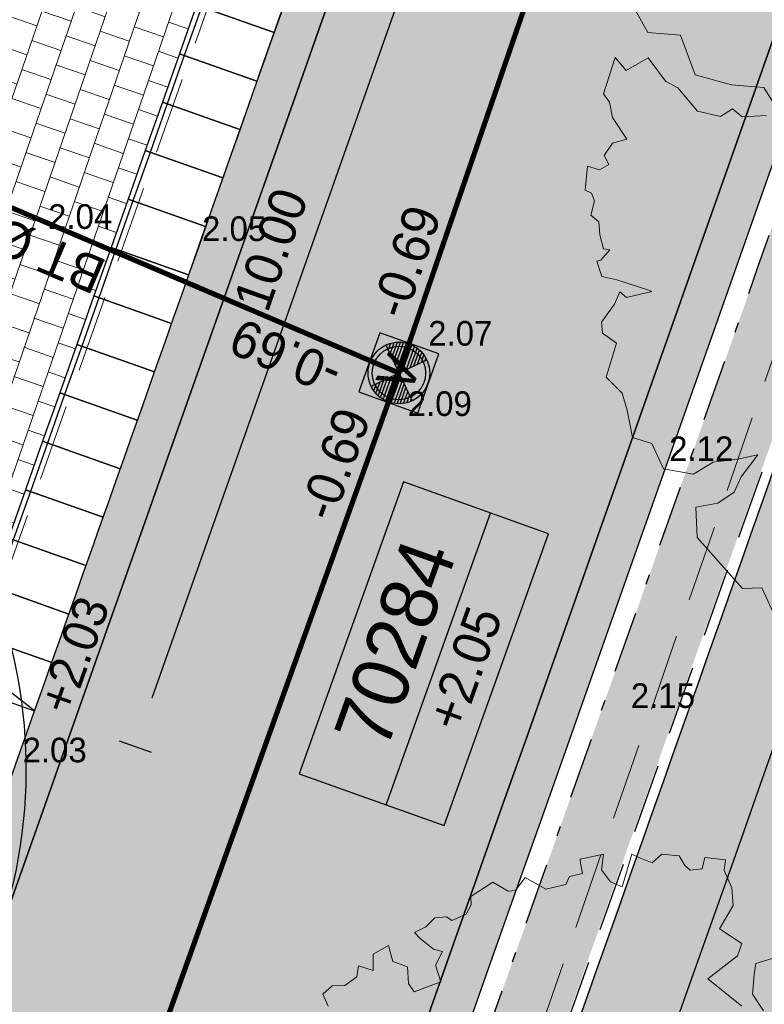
# Model space of a CAD drawing. Header units: metres. Extents: x 134157 to 138734, y 451157 to 455772.
# Tile 824 of 1056: x 136705.37 to 136712.62, y 454199.3 to 454208.88. Entities that reach past the tile are written whole.
import ezdxf
from ezdxf.enums import TextEntityAlignment as Align

# ---------------------------------------------------------------- set-up
doc = ezdxf.new("R2010")
doc.units = ezdxf.units.M
doc.linetypes.add('DASHDOT__G2', pattern=[1.2, 0.6, -0.3, 0, -0.3])
doc.linetypes.add('HIDDEN__G5', pattern=[1.125, 0.75, -0.375])
doc.layers.add('-DR-alg-hulplijnen bochtstralen uitritconstructies', color=210, linetype='Continuous', plot=False)
doc.layers.add('-DR-alg-hulplijnen kantverharding asflast nieuwe fietsstraat', color=7, linetype='Continuous', true_color=0xff9429, plot=False)
for name, color, linetype, lineweight in [('-DR-bs-boom', 253, 'Continuous', 13), ('-DR-nw-rio-HWA 125', 170, 'HIDDEN__G5', 13), ('-DR-nw-vh-arc-dubbelklinkers inritten', 253, 'Continuous', 9)]:
    doc.layers.add(name, color=color, linetype=linetype, lineweight=lineweight)
for name, color, linetype in [('-DR-bs-rio-DWA Jutfaseweg', 253, 'Continuous'), ('-DR-bs-rio-inspectieput', 253, 'Continuous'), ('-DR-bs-rio-putnummer @ 0.2', 253, 'Continuous'), ('-DR-bs-rio-txt @ 0.2', 253, 'Continuous'), ('-DR-bs-txt-hoogtemaat', 253, 'Continuous'), ('-DR-nw-maatvoering', 3, 'Continuous'), ('-DR-nw-rio-putrand VWA', 2, 'Continuous'), ('-DR-nw-txt-hoogtemaat', 2, 'Continuous'), ('-DR-nw-vh-band 10x20 ob', 2, 'HIDDEN__G5'), ('-DR-nw-vh-band 5-20x25', 2, 'DASHDOT__G2'), ('-DR-nw-vh-band inritband 800x180x500mm', 2, 'Continuous'), ('-DR-nw-vh-kantverharding', 3, 'Continuous')]:
    doc.layers.add(name, color=color, linetype=linetype)
doc.layers.add('-DR-nw-gr-arc-beplanting', color=7, linetype='Continuous', true_color=0xe5f0e7)
doc.layers.add('-DR-nw-gr-arc-gras', color=7, linetype='Continuous', true_color=0xb5d5a4)
doc.layers.add('-DR-nw-vh-arc-asfalt fietsstraat rood', color=7, linetype='Continuous', lineweight=9, true_color=0xdfbfc7)
doc.layers.add('-DR-nw-vh-arc-sbs kf bruinrood rabat halfsteens', color=7, linetype='Continuous', lineweight=9, true_color=0xb88485)
doc.layers.add('-DR-nw-vh-arc-halfverharding stabilizer', color=7, linetype='Continuous', lineweight=9, true_color=0xe2e1c1, transparency=0.1)
doc.layers.add('-DR-nw-vh-kantverharding halfverharding stabilizer', color=7, linetype='Continuous', true_color=0xe2e1c1, transparency=0.1)
doc.styles.add('CiCom Engineering', font='txt', dxfattribs={"height": 1.8})
doc.styles.add('Drong', font='txt', dxfattribs={"height": 1.8})
doc.dimstyles.new('Drong', dxfattribs={"dimtxt": 1.8, "dimasz": 2.5, "dimexe": 0, "dimexo": 0, "dimgap": 0.9, "dimtad": 1, "dimzin": 0, "dimdsep": 46, "dimtxsty": 'Drong', "dimblk": 'dimblk-wit', "dimcen": 0, "dimse1": 1, "dimse2": 1, "dimclrd": 256, "dimclre": 1, "dimclrt": 7, "dimadec": 0, "dimazin": 0, "dimtfac": 1, "dimtmove": 0, "dimatfit": 3, "dimfxl": 1, "dimtolj": 1, "dimtzin": 0, "dimarcsym": 0})
pattern_1 = [(115.3356253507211, (136419.7180158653, 453326.2367068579), (-0.2236810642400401, -0.1059037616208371), [0.06, -0.187485]), (205.3356253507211, (136419.7180158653, 453326.2367068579), (0.1059037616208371, -0.22368106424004), [0.06, -0.187485])]

# ---------------------------------------------------------------- blocks, each defined once
blk = doc.blocks.new('Boom bestaand 1')
for points in [[(-0.3250928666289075, 0.2534590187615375), (-0.327212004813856, 0.2336908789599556), (-0.3180296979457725, 0.228042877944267), (-0.3010777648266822, 0.2188648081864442), (-0.2820069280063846, 0.2223948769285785)], [(-0.2947208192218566, 0.2047446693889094), (-0.3321562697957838, 0.1849765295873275), (-0.3413385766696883, 0.2202768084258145), (-0.350520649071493, 0.2287488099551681), (-0.3724168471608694, 0.2146288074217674), (-0.3879560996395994, 0.2358089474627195), (-0.4042018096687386, 0.2414569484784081), (-0.4225661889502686, 0.2414569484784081), (-0.4315337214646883, 0.2467254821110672), (-0.4415591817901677, 0.229188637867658), (-0.4324549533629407, 0.2223948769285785), (-0.435986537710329, 0.2110987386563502), (-0.4423434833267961, 0.2082747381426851), (-0.4530205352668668, 0.2066837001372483), (-0.4612717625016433, 0.1920817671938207), (-0.457176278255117, 0.18003446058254), (-0.4670650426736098, 0.170150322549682), (-0.472715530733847, 0.1652082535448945), (-0.4472877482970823, 0.1440281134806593), (-0.4564700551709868, 0.1355561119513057), (-0.4705966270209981, 0.1320260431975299), (-0.4840167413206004, 0.1397921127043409), (-0.4882547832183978, 0.1171998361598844), (-0.4847231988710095, 0.1157878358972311), (-0.4748346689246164, 0.1136699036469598), (-0.4769535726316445, 0.1009617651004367), (-0.4713028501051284, 0.09460769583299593), (-0.4748346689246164, 0.0748395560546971), (-0.4931990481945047, 0.06071941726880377), (-0.4854294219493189, 0.04730521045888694), (-0.4875485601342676, 0.04024520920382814), (-0.5016751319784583, 0.03036107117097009), (-0.4974370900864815, 0.00494493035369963), (-0.4896674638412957, 0.002120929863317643), (-0.4832352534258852, -0.006023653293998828), (-0.4832352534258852, -0.0211265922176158), (-0.4885680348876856, -0.02468023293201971), (-0.4921233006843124, -0.03534115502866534), (-0.4876793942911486, -0.04689045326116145), (-0.4867905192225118, -0.05932826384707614), (-0.4796799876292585, -0.05666299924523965), (-0.4645700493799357, -0.04866734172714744), (-0.459237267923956, -0.04156006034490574), (-0.449460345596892, -0.05310935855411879), (-0.4325726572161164, -0.05488624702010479), (-0.4341562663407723, -0.082442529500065), (-0.4438616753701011, -0.08442230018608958), (-0.4591129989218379, -0.0788789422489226), (-0.4694125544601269, -0.08976781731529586), (-0.4852582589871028, -0.08739209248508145), (-0.4834755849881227, -0.1044182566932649), (-0.4690165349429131, -0.1107536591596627), (-0.4787219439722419, -0.1222364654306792), (-0.4698088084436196, -0.1279778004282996), (-0.4666397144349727, -0.1420344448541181), (-0.471197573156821, -0.1534835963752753), (-0.4672833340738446, -0.1649416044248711), (-0.4544219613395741, -0.1649416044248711)], [(-0.3685879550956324, -0.3301182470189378), (-0.3402060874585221, -0.3273904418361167), (-0.3249566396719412, -0.2991245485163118), (-0.2839884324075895, -0.301203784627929), (-0.2610645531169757, -0.2728350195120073), (-0.2463278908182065, -0.2450116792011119), (-0.2053925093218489, -0.2390105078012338)], [(-0.2201291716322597, -0.2531949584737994), (-0.2283163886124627, -0.2755626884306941), (-0.2392323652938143, -0.2810182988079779), (-0.2370492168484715, -0.2946571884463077), (-0.2506941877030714, -0.313205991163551), (-0.2790760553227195, -0.3219349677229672), (-0.2898422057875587, -0.3303738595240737), (-0.3172829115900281, -0.3367933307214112), (-0.3145534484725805, -0.3612149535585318), (-0.3303818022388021, -0.3661248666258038), (-0.3025457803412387, -0.3906749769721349), (-0.2927212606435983, -0.3884927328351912), (-0.2779845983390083, -0.3917659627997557), (-0.2528775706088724, -0.3874016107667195), (-0.2548309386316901, -0.4015582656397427), (-0.2470641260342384, -0.4137096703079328), (-0.2372707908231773, -0.4130346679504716), (-0.235920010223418, -0.4234984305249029), (-0.2440246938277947, -0.4329495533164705), (-0.2234253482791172, -0.4440884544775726), (-0.2183598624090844, -0.4397003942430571), (-0.2102551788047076, -0.4400378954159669), (-0.1991112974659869, -0.448814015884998), (-0.1899934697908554, -0.4440884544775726), (-0.1778364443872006, -0.4484763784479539), (-0.1639910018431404, -0.4505016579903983), (-0.1606139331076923, -0.4451010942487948), (-0.1548731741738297, -0.4572524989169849), (-0.1555486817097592, -0.4613030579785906), (-0.1400145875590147, -0.4626531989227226), (-0.1312346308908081, -0.4505016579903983), (-0.1096221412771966, -0.4258612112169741), (-0.1072582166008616, -0.4238359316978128), (-0.1116481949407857, -0.448814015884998), (-0.1194152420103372, -0.4525269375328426), (-0.1102974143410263, -0.4619780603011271), (-0.09917651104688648, -0.4806846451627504), (-0.0889794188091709, -0.4840821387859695), (-0.07470325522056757, -0.4752485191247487), (-0.04819058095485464, -0.4976722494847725), (-0.02779592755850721, -0.489518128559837), (-0.01080061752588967, -0.4915566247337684), (0.01571205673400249, -0.4976722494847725), (0.02862852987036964, -0.4827231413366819), (0.05582116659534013, -0.4820436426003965), (0.071993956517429, -0.4570290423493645), (0.06901628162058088, -0.4348673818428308), (0.07565379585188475, -0.4119102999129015), (0.07964846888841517, -0.3923569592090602), (0.09273351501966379, -0.4155685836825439), (0.1039107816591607, -0.4277820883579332), (0.107454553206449, -0.4465849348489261), (0.1024933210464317, -0.4680038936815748), (0.1298861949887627, -0.4784885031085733), (0.1932751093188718, -0.4575098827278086), (0.2000920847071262, -0.4399570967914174), (0.2363148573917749, -0.4392229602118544)]]:
    blk.add_lwpolyline(points)
blk = doc.blocks.new('*U24')
for points in [[(3.328936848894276, 9.429643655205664), (2.574565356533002, 9.695958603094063), (2.408118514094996, 9.224476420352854), (3.16249000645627, 8.958161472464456)], [(3.328936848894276, 9.429643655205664), (2.53849015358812, 9.443572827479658), (2.455266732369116, 9.207831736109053)], [(3.162490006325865, 8.958161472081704), (2.408118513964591, 9.224476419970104), (2.241671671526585, 8.752994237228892), (2.996043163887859, 8.486679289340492)], [(2.455266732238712, 9.207831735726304), (2.288819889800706, 8.736349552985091)], [(2.996043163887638, 8.48667928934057), (2.241671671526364, 8.75299423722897), (2.075224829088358, 8.281512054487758), (2.829596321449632, 8.015197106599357)], [(2.288819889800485, 8.73634955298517), (2.122373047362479, 8.264867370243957)], [(2.829596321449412, 8.015197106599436), (2.075224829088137, 8.281512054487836), (1.908777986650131, 7.810029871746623), (2.663149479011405, 7.543714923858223)], [(2.122373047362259, 8.264867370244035), (1.955926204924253, 7.793385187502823)], [(2.663149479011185, 7.543714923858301), (1.908777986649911, 7.810029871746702), (1.742331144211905, 7.338547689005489), (2.496702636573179, 7.072232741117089)], [(1.955926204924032, 7.793385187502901), (1.789479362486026, 7.321903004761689)], [(2.496702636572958, 7.072232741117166), (1.742331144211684, 7.338547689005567), (1.575884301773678, 6.867065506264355), (2.330255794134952, 6.600750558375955)], [(1.789479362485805, 7.321903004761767), (1.623032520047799, 6.850420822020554)], [(2.330255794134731, 6.600750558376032), (1.575884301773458, 6.867065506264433), (1.409437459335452, 6.395583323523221), (2.163808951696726, 6.129268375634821)], [(1.623032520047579, 6.850420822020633), (1.456585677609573, 6.37893863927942)], [(2.163808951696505, 6.129268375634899), (1.409437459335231, 6.395583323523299), (1.242990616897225, 5.924101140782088), (1.997362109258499, 5.657786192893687)], [(1.456585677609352, 6.378938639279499), (1.290138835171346, 5.907456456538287)], [(1.997362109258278, 5.657786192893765), (1.242990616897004, 5.924101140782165), (1.076543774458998, 5.452618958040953), (1.830915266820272, 5.186304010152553)], [(1.290138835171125, 5.907456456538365), (1.123691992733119, 5.435974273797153)], [(1.830915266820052, 5.186304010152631), (1.076543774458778, 5.452618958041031), (0.9100969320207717, 4.981136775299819), (1.664468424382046, 4.714821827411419)], [(1.123691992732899, 5.435974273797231), (0.9572451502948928, 4.964492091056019)], [(1.664468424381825, 4.714821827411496), (0.9100969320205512, 4.981136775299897), (0.7436500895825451, 4.509654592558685), (1.498021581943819, 4.243339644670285)], [(0.9572451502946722, 4.964492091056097), (0.7907983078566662, 4.493009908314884)], [(1.498021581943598, 4.243339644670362), (0.7436500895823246, 4.509654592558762), (0.5772032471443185, 4.038172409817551), (1.331574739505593, 3.77185746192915)], [(0.7907983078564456, 4.493009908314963), (0.6243514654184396, 4.02152772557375)], [(1.331574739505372, 3.771857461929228), (0.577203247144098, 4.038172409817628), (0.4107564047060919, 3.566690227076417), (1.165127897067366, 3.300375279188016)], [(0.624351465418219, 4.021527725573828), (0.4579046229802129, 3.550045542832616)], [(1.165127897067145, 3.300375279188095), (0.4107564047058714, 3.566690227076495), (0.2443095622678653, 3.095208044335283), (0.9986810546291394, 2.828893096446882)], [(0.4579046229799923, 3.550045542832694), (0.2914577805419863, 3.078563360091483)], [(0.9986810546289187, 2.828893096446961), (0.2443095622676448, 3.095208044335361), (0.07786271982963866, 2.623725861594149), (0.8322342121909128, 2.357410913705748)], [(0.2914577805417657, 3.07856336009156), (0.1250109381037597, 2.607081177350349)], [(0.832234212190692, 2.357410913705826), (0.07786271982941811, 2.623725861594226), (-0.088584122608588, 2.152243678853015), (0.665787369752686, 1.885928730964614)], [(0.1250109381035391, 2.607081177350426), (-0.04143590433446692, 2.135598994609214)], [(0.6657873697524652, 1.885928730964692), (-0.0885841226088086, 2.152243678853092), (-0.2550309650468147, 1.68076149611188), (0.4993405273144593, 1.41444654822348)], [(-0.04143590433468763, 2.135598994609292), (-0.2078827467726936, 1.66411681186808)], [(0.4993405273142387, 1.414446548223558), (-0.2550309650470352, 1.680761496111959), (-0.4214778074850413, 1.209279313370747), (0.3328936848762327, 0.9429643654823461)], [(-0.2078827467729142, 1.664116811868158), (-0.3743295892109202, 1.192634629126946)], [(0.332893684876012, 0.9429643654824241), (-0.4214778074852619, 1.209279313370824), (-0.587924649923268, 0.7377971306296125), (0.1664468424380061, 0.471482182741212)], [(-0.3743295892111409, 1.192634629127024), (-0.5407764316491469, 0.7211524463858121)], [(0.1664468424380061, 0.4714821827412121), (-0.587924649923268, 0.7377971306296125), (-0.7543714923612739, 0.2663149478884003), (1.470508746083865e-16, 1.404627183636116e-17)], [(0, 1.83697019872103e-16), (-0.62399985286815, 0.4854113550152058), (-0.5407764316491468, 0.721152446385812)]]:
    blk.add_lwpolyline(points)
blk = doc.blocks.new('*X91')
at = {"color": 0, "ltscale": 0.5}
for p, q in [((126991.2629420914, 427696.486019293), (127067.7071993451, 427705.0261523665)), ((125475.5253790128, 427335.4670658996), (125874.790300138, 427380.0717972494)), ((125523.4259358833, 427436.6609296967), (125769.5539198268, 427464.157641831)), ((125587.873282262, 427539.7033533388), (125664.3175395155, 427548.2434864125)), ((126739.005408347, 427380.7768783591), (127278.0262259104, 427440.9947374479)), ((126823.0912529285, 427486.0132586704), (127222.3561740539, 427530.6179900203)), ((126907.17709751, 427591.2496389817), (127153.3050814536, 427618.7463511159)), ((125405.2130496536, 427040.0843211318), (126190.499441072, 427127.814263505)), ((125417.9642209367, 427137.3513964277), (126085.2630607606, 427211.9001080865)), ((125441.0058628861, 427235.7680935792), (125980.0266804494, 427295.985952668)), ((126402.6620300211, 426959.831357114), (127395.6342102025, 427070.7633598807)), ((126486.7478746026, 427065.0677374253), (127380.4595842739, 427164.9106452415)), ((126570.833719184, 427170.3041177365), (127356.1201106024, 427258.0340601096)), ((126654.9195637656, 427275.5404980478), (127322.2184035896, 427350.0892097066)), ((125402.0241117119, 426943.8855111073), (126295.7358213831, 427043.7284189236)), ((125408.0000215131, 426848.7105715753), (126400.9722016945, 426959.642574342)), ((125423.0129560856, 426754.5452225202), (126318.5761854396, 426854.5949768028)), ((125447.1862036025, 426661.403237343), (126234.4903408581, 426749.3585964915)), ((126506.2085820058, 426875.5567297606), (127401.7718113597, 426975.6064840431)), ((126611.444962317, 426791.4708851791), (127398.7490995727, 426879.4262443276)), ((126716.6813426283, 426707.3850405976), (127386.1738890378, 426782.1788268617)), ((125480.9119498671, 426569.3284299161), (126150.4044962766, 426644.1222161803)), ((125524.9116589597, 426478.4014001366), (126066.3186516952, 426538.8858358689)), ((125580.3628158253, 426388.753693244), (125982.2328071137, 426433.6494555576)), ((126821.9177229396, 426623.2991960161), (127363.324715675, 426683.7836317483)), ((126927.1541032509, 426539.2133514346), (127329.0240945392, 426584.1091137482)), ((127032.3904835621, 426455.1275068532), (127281.3851605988, 426482.9444777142)), ((125649.1522854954, 426300.5961043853), (125898.1469625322, 426328.4130752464)), ((125734.4152620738, 426214.2788884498), (125814.0611179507, 426223.176694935)), ((127137.6268638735, 426371.0416622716), (127217.2727197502, 426379.9394687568))]:
    blk.add_line(p, q, dxfattribs=at)
blk = doc.blocks.new('Inspectieput')
at = {"color": 0, "ltscale": 0.5}
for p, q in [((0.3534491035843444, 0.3528072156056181), (-0.3543000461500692, -0.3536566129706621)), ((-0.3536573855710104, 0.3534498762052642), (0.3528064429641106, -0.3542992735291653))]:
    blk.add_line(p, q, dxfattribs=at)
blk.add_circle((-0.0004254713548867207, -0.0004246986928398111), 0.5, dxfattribs=at)
at = {"color": 0, "ltscale": 0.5, "xscale": 0.0005, "yscale": 0.0005, "zscale": 0.0005, "rotation": 353.5734378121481}
blk.add_blockref('*X91', (-86.69891011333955, -205.0643353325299), dxfattribs=at)
blk = doc.blocks.new('*U95')
at = {"style": 'Drong'}
blk.add_attdef('BOBL', text='', height=1.8, rotation=359.9142624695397, dxfattribs=at).set_placement((-129.0294604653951, 0.1930801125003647), align=Align.BOTTOM_LEFT)
blk.add_attdef('MATERIAAL', text='', height=1.8, rotation=359.9142624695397, dxfattribs=at).set_placement((0, 0), align=Align.BOTTOM_CENTER)
blk.add_attdef('BOBR', text='', height=1.8, rotation=359.9142624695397, dxfattribs=at).set_placement((128.9425841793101, -0.1929501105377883), align=Align.BOTTOM_RIGHT)
blk = doc.blocks.new('*U583')
at = {"style": 'Drong'}
blk.add_attdef('BOBR', text='', height=1.8, rotation=0.6907219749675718, dxfattribs=at).set_placement((138.9686223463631, 1.675399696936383), align=Align.BOTTOM_RIGHT)
blk.add_attdef('MATERIAAL', text='', height=1.8, rotation=0.6907219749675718, dxfattribs=at).set_placement((0, 0), align=Align.BOTTOM_CENTER)
blk.add_attdef('BOBL', text='', height=1.8, rotation=0.6907219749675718, dxfattribs=at).set_placement((-140.1515449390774, -1.689660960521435), align=Align.BOTTOM_LEFT)
blk = doc.blocks.new('dimblk-wit')
at = {"color": 7}
blk.add_line((2.842170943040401e-14, -0.3333333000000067), (-2.842170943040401e-14, 0.3333333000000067), dxfattribs=at)
blk.add_solid([(0, 0), (-0.7999999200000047, 0.1999999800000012), (-0.7999999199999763, -0.1999999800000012)], dxfattribs=at)
blk = doc.blocks.new('*D798')
at = {"layer": '-DR-nw-maatvoering', "lineweight": -2, "transparency": 16777216}
blk.add_line((136706.6645072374, 454202.281392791), (136709.6605504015, 454210.7680720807), dxfattribs=at)
at = {"layer": 'Defpoints', "color": 0, "transparency": 16777216}
for p in [(136708.8485805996, 454211.5849636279), (136709.8269972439, 454211.2395542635), (136705.5196437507, 454202.1553199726)]:
    blk.add_point(p, dxfattribs=at)
at = {"layer": '-DR-nw-maatvoering', "lineweight": -2, "transparency": 16777216, "xscale": 0.5, "yscale": 0.5, "zscale": 0.5}
for p, rotation in [((136709.8269972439, 454211.2395542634), 70.55549519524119), ((136706.498060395, 454201.8099106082), 250.5554951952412)]:
    blk.add_blockref('dimblk-wit', p, dxfattribs=dict(at, rotation=rotation))
at = {"layer": '-DR-nw-maatvoering', "color": 7, "transparency": 16777216, "insert": (136707.8195799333, 454206.6458033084), "char_height": 0.36, "attachment_point": 5, "rotation": 70.55549519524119, "style": 'Drong'}
blk.add_mtext('\\A1;10.00', dxfattribs=at)
blk = doc.blocks.new('*U1852')
at = {"style": 'Drong'}
blk.add_attdef('BOBR', text='', height=1.8, rotation=86.57055248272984, dxfattribs=at).set_placement((1.184784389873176, 19.77054861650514), align=Align.BOTTOM_RIGHT)
blk.add_attdef('MATERIAAL', text='', height=1.8, rotation=86.57055248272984, dxfattribs=at).set_placement((0, 0), align=Align.BOTTOM_CENTER)
blk.add_attdef('BOBL', text='', height=1.8, rotation=86.57055248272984, dxfattribs=at).set_placement((-1.176036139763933, -19.62456618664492), align=Align.BOTTOM_LEFT)
blk = doc.blocks.new('*U2049')
at = {"color": 0}
blk.add_lwpolyline([(-0.2761762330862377, -0.3315367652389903), (0.3313068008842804, -0.2761800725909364), (0.2759501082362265, 0.3313029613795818), (-0.3315329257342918, 0.2759462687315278)], close=True, dxfattribs=at)
at = {"color": 0, "ltscale": 0.5}
blk.add_circle((-0.0002002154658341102, -0.0002399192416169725), 0.2599019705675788, dxfattribs=at)
at = {"style": 'Drong'}
blk.add_text('V', height=0.36, dxfattribs=at).set_placement((0, 0), align=Align.MIDDLE_CENTER)
blk = doc.blocks.new('*U2240')
at = {"color": 0}
blk.add_lwpolyline([(-7.539776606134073, 0), (7.539776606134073, 0), (7.539776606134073, 7.5), (-7.539776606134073, 7.5)], close=True, dxfattribs=at)
blk.add_lwpolyline([(-7.539776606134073, 3), (7.539776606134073, 3)], dxfattribs=at)
at = {"style": 'CiCom Engineering'}
for tag, height, p in [('PUTNUMMER', 2.75, (0, 3.868949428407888)), ('MAAIVELD', 1.8, (0, 0.7512558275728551))]:
    blk.add_attdef(tag, text='', height=height, dxfattribs=at).set_placement(p, align=Align.CENTER)

msp = doc.modelspace()

# ---------------------------------------------------------------- hatches: boundary and pattern name
at = {"layer": '-DR-nw-gr-arc-beplanting'}
h = msp.add_hatch(color=256, dxfattribs=at)
h.dxf.hatch_style = 1
edge = h.paths.add_edge_path()
edge.add_line((136705.2910523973, 454202.1089795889), (136703.3144267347, 454202.8062346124))
edge.add_line((136703.3144267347, 454202.8062346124), (136702.138175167, 454199.501317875))
edge.add_line((136702.138175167, 454199.501317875), (136703.8342223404, 454198.8989526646))
edge.add_arc((136703.9346255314, 454199.1816525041), 0.3000000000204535, 250.4470838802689, 340.4534507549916)
edge.add_arc((132463.74089527, 455704.5910022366), 4499.799992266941, 340.4534507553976, 340.4901531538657)
edge.add_line((136705.1808623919, 454201.7979440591), (136705.2910523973, 454202.1089795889))
at = {"layer": '-DR-nw-gr-arc-gras', "transparency": 33554687}
h = msp.add_hatch(dxfattribs=at)
h.set_pattern_fill('AGR-BOLLEN', color=256, scale=0.1, pattern_type=2)
h.set_pattern_definition(pattern_1)
edge = h.paths.add_edge_path()
edge.add_arc((-7000776.809524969, 3043164.567559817), 7592527.997363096, 340.0567505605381, 340.0572256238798)
edge.add_line((136455.7815594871, 453494.2542758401), (136455.1236032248, 453494.4934109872))
edge.add_arc((380495.2223584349, 364992.5484406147), 259592.3035530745, 160.0666568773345, 160.0804453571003)
edge.add_line((136433.832290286, 453435.7615323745), (136433.813485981, 453435.768343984))
edge.add_line((136433.813485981, 453435.768343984), (136432.1794965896, 453431.2550945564))
edge.add_line((136432.1794965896, 453431.2550945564), (136432.198303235, 453431.2482893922))
edge.add_line((136432.198303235, 453431.2482893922), (136431.6776287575, 453429.8696050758))
edge.add_line((136431.6776287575, 453429.8696050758), (136432.3363505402, 453429.6312341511))
edge.add_line((136432.3363505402, 453429.6312341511), (136434.3092713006, 453435.0765756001))
h = msp.add_hatch(dxfattribs=at)
h.set_pattern_fill('AGR-BOLLEN', color=256, scale=0.1, pattern_type=2)
h.set_pattern_definition(pattern_1)
edge = h.paths.add_edge_path()
edge.add_line((136644.2753070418, 454017.4218487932), (136643.9350728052, 454016.4814706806))
edge.add_line((136643.9350728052, 454016.4814706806), (136643.8839339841, 454016.3403207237))
edge.add_line((136643.8839339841, 454016.3403207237), (136644.542212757, 454016.1016536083))
edge.add_arc((1711333.983143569, -116117.4265426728), 1674723.581774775, 160.0956720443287, 160.096657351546, ccw=False)
edge.add_line((136654.3469492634, 454043.1812754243), (136653.6888597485, 454043.419891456))
edge.add_line((136653.6888597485, 454043.419891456), (136653.6378049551, 454043.2789838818))
edge.add_line((136653.6378049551, 454043.2789838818), (136653.2975354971, 454042.3386559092))
edge.add_line((136653.2975354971, 454042.3386559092), (136644.2753070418, 454017.4218487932))
h = msp.add_hatch(dxfattribs=at)
h.set_pattern_fill('AGR-BOLLEN', color=256, scale=0.1, pattern_type=2)
h.set_pattern_definition(pattern_1)
h.paths.add_polyline_path([(136680.8181372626, 454113.3477231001), (136681.7583936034, 454113.0072557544), (136695.6216056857, 454151.2331555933), (136697.8514209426, 454150.418564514), (136700.8020000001, 454158.7690000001), (136698.5957472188, 454159.4627371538), (136702.3224466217, 454169.7982563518, 0.003576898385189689), (136716.2680567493, 454208.7901107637, 0.003576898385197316), (136718.6060000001, 454208.0040000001, 0.003576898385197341), (136721.1490000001, 454215.3520000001, 0.00357689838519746), (136718.841618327, 454216.1837744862, 0.003577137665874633), (136723.8472994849, 454230.5978849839), (136722.9019403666, 454230.923898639, -0.003576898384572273), (136701.3821902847, 454170.1387237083)])
h = msp.add_hatch(dxfattribs=at)
h.set_pattern_fill('AGR-BOLLEN', color=256, scale=0.1, pattern_type=2)
h.set_pattern_definition(pattern_1)
edge = h.paths.add_edge_path()
edge.add_arc((201445.8787886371, 430906.3577488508), 68798.18994699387, 160.2184351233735, 160.2357859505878, ccw=False)
edge.add_arc((201560.3116756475, 431227.0068245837), 68798.19358799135, 160.484620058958, 160.5019708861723, ccw=False)
edge.add_line((136714.446815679, 454209.7231900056), (136713.7865181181, 454209.9556261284))
edge.add_line((136713.7865181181, 454209.9556261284), (136713.7367865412, 454209.8142461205))
edge.add_line((136713.7367865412, 454209.8142461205), (136713.4053277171, 454208.8707135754))
edge.add_arc((132463.7408879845, 455704.5910048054), 4505.199999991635, 340.09465014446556, 340.60986997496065, ccw=False)
edge.add_line((136699.7837545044, 454170.7175181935), (136694.0695503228, 454154.9368074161))
edge.add_line((136694.0695503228, 454154.9368074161), (136693.729157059, 454153.9965279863))
edge.add_line((136693.729157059, 454153.9965279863), (136693.6780549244, 454153.8553647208))
edge.add_line((136693.6780549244, 454153.8553647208), (136694.3366119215, 454153.6165329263))
edge.add_line((136694.3366119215, 454153.6165329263), (136700.4419339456, 454170.4791910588))
at = {"layer": '-DR-nw-vh-arc-asfalt fietsstraat rood', "transparency": 33554687}
h = msp.add_hatch(color=256, dxfattribs=at)
h.dxf.hatch_style = 1
edge = h.paths.add_edge_path()
edge.add_line((136621.1191711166, 453955.2346702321), (136699.219600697, 454170.9217985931))
edge.add_arc((132463.7408879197, 455704.5910048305), 4504.600000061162, 340.0946501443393, 342.4755033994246)
edge.add_line((136759.2747347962, 454348.1949966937), (136783.3161431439, 454424.331082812))
edge.add_line((136783.3161431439, 454424.331082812), (136779.3110722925, 454425.5957596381))
edge.add_line((136779.3110722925, 454425.5957596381), (136755.2696639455, 454349.4596735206))
edge.add_arc((132463.7408877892, 455704.5910048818), 4500.400000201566, 340.09465014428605, 342.4755033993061, ccw=False)
edge.add_line((136695.2705240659, 454172.3517614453), (136617.1700944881, 453956.6646330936))
edge.add_line((136617.1700944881, 453956.6646330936), (136621.1191711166, 453955.2346702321))
at = {"layer": '-DR-nw-vh-arc-dubbelklinkers inritten'}
h = msp.add_hatch(dxfattribs=at)
h.set_pattern_fill('AVH-TEGEL_200X200_HALFST', color=256, scale=1.5, angle=161, pattern_type=2)
h.set_pattern_definition([(161, (0, 0), (-0.3324907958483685, -0.04415734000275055), [0.3, -0.3]), (251, (0, 0), (0.2836555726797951, -0.097670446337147), [])])
h.paths.add_polyline_path([(136704.7652722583, 454202.4216349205), (136703.2603585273, 454202.9525543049), (136700.219996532, 454204.9975124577), (136701.0080729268, 454206.7960207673), (136698.8858568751, 454207.7313399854), (136700.297394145, 454210.9340829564), (136702.3216791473, 454210.033857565), (136702.9803322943, 454211.9040914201), (136708.0942091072, 454211.8512785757)])
at = {"layer": '-DR-nw-vh-arc-halfverharding stabilizer'}
h = msp.add_hatch(dxfattribs=at)
h.set_pattern_fill('GRAVEL', color=256, scale=0.03)
h.set_pattern_definition([(228.0127875, (0.54864, 0.7619999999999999), (-6.096000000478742, -6.857999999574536), [0.102516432, -10.1491450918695]), (184.969741, (0.4800599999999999, 0.6858), (9.143999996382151, 0.7620000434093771), [0.175921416, -17.41621466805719]), (132.5104471, (0.3048, 0.6705599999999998), (7.620000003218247, -8.381999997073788), [0.124044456, -12.28041683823]), (267.273689, (0.00762, 0.4800599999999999), (0.7620000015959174, 15.23999999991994), [0.160201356, -15.8599312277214]), (292.83365418, (0, 0.32004), (-3.810000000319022, 9.143999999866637), [0.15709011, -15.5519423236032]), (357.2736889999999, (0.06096, 0.17526), (-15.23999999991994, 0.7620000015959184), [0.160201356, -15.8599312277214]), (37.69424047, (0.22098, 0.16764), (-9.905999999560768, -7.620000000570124), [0.211858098, -20.9739345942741]), (72.25532837, (0.38862, 0.29718), (5.334000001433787, 16.76399999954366), [0.200015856, -19.8015769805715]), (121.42956562, (0.4495799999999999, 0.48768), (-6.096000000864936, 9.905999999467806), [0.1607439, -15.9136637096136]), (175.2363583, (0.36576, 0.6248400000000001), (8.381999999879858, -0.7620000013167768), [0.183513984, -8.992181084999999]), (222.3974378, (0.18288, 0.64008), (-9.143999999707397, -8.382000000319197), [0.237323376, -23.4950317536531]), (138.81407483, (0.7619999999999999, 0.47244), (-5.333999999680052, 4.572000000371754), [0.08100136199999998, -8.0191697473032]), (171.4692344, (0.70104, 0.52578), (9.906000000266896, -1.523999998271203), [0.154104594, -15.256391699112]), (225, (0.54864, 0.54864), (-1.06581410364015e-16, -0.7620000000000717), [0.107762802, -0.9698679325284]), (203.19859051, (0.4953, 0.64008), (3.810000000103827, 1.5239999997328), [0.05803239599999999, -5.745186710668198]), (291.80140949, (0.44196, 0.61722), (-0.7620000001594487, 2.285999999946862), [0.082069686, -4.021425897]), (30.96375653, (0.47244, 0.5410200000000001), (2.286000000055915, 1.523999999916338), [0.133295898, -4.309889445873]), (161.56505118, (0.5867399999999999, 0.6096), (1.524000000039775, -0.761999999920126), [0.096386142, -2.3132694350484]), (16.389540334, (0, 0.61722), (7.620000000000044, 2.286000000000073), [0.1350264, -13.3676480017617]), (70.34617594, (0.12954, 0.65532), (-3.048000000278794, -8.381999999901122), [0.113279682, -11.21466470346]), (293.19859051, (0.5867399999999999, 0.7619999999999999), (-1.523999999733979, 3.810000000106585), [0.11606403, -5.687155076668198]), (343.6104596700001, (0.6324599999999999, 0.65532), (-7.620000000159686, 2.285999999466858), [0.1350264, -13.367648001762]), (339.44395478, (0, 0.14478), (-3.809999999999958, 1.524000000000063), [0.1302105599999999, -6.3803202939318]), (294.7751406, (0.12192, 0.09906), (-3.810000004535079, 8.381999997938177), [0.109101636, -10.801078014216]), (66.80140949, (0.59436, 0), (1.523999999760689, 3.810000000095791), [0.11606403, -5.687155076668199]), (17.35402464, (0.64008, 0.10668), (-9.905999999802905, -3.048000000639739), [0.127734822, -12.64571279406]), (69.44395478, (0.22098, 0), (-1.524000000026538, -3.809999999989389), [0.06510527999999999, -6.445425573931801]), (101.309932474, (0.54864, 0), (-0.7620000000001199, 3.048000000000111), [0.03885437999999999, -3.8465984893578]), (165.963756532, (0.5410200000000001, 0.0381), (2.285999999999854, -0.7619999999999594), [0.15709011, -2.9847163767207]), (186.00900596, (0.38862, 0.0762), (7.61999999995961, 0.762000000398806), [0.1455801, -14.4124094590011]), (303.69006753, (0.47244, 0.47244), (-0.7620000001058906, 1.523999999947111), [0.109897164, -2.637532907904]), (353.15722659, (0.5334, 0.3809999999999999), (12.9540000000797, -1.523999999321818), [0.191867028, -18.9948027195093]), (60.9453959, (0.7239, 0.35814), (-3.048000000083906, -5.333999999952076), [0.078452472, -7.766817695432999]), (90, (0.7619999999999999, 0.42672), (-0.7619999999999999, 0.7619999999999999), [0.04572, -0.7162799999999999]), (120.25643716, (0.37338, 0.09906), (3.047999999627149, -5.334000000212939), [0.105860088, -10.48018223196]), (48.01278749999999, (0.32004, 0.1905), (6.096000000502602, 6.857999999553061), [0.205032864, -10.0466286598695]), (0, (0.4572, 0.3429), (0.7619999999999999, 0.7619999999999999), [0.19812, -0.5638799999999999]), (325.3048465, (0.65532, 0.3429), (7.620000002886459, -5.333999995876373), [0.120482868, -11.927795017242]), (254.0546040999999, (0.75438, 0.27432), (-0.761999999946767, -3.048000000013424), [0.110948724, -5.4364950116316]), (207.64597536, (0.7239, 0.16764), (-14.478000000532, -7.619999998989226), [0.18064353, -17.8837393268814]), (175.42607874, (0.5638799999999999, 0.08381999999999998), (-9.905999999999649, 0.7619999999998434), [0.191108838, -18.919753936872])])
edge = h.paths.add_edge_path()
edge.add_line((136696.3611916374, 454156.2724135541), (136701.3821902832, 454170.1387237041))
edge.add_arc((132463.7408890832, 455704.5910044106), 4506.899998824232, 340.0946501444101, 340.3824801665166)
edge.add_arc((132463.740888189, 455704.59100474), 4506.899999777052, 340.3824801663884, 340.9144113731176)
edge.add_line((136722.9019403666, 454230.923898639), (136725.9012828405, 454239.6212513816))
edge.add_line((136725.9012828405, 454239.6212513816), (136725.0504544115, 454239.9146654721))
edge.add_line((136725.0504544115, 454239.9146654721), (136723.7971678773, 454236.2738443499))
edge.add_line((136723.7971678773, 454236.2738443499), (136723.0405039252, 454236.5352031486))
edge.add_line((136723.0405039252, 454236.5352031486), (136722.5512712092, 454235.1172286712))
edge.add_line((136722.5512712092, 454235.1172286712), (136723.3075039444, 454234.8560547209))
edge.add_line((136723.3075039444, 454234.8560547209), (136722.051111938, 454231.2173127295))
edge.add_line((136722.051111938, 454231.2173127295), (136715.0723628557, 454211.1992251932))
edge.add_line((136715.0723628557, 454211.1992251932), (136714.3172518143, 454211.4650372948))
edge.add_line((136714.3172518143, 454211.4650372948), (136713.8196736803, 454210.0499697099))
edge.add_line((136713.8196736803, 454210.0499697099), (136714.5743433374, 454209.7843129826))
edge.add_line((136714.5743433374, 454209.7843129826), (136708.1893734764, 454191.7482985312))
edge.add_arc((132463.7408867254, 455704.5910051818), 4506.000001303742, 340.0946501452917, 340.38248016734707, ccw=False)
edge.add_line((136700.5359595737, 454170.4451443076), (136695.5145284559, 454156.577639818))
edge.add_line((136695.5145284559, 454156.577639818), (136696.3611916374, 454156.2724135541))
at = {"layer": '-DR-nw-vh-arc-sbs kf bruinrood rabat halfsteens', "transparency": 33554687}
h = msp.add_hatch(color=256, dxfattribs=at)
h.dxf.hatch_style = 1
edge = h.paths.add_edge_path()
edge.add_arc((132463.740887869, 455704.591004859), 4500.400000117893, 340.6405330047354, 340.9609252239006)
edge.add_line((136717.9524628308, 454236.5024392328), (136717.5745924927, 454236.6336435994))
edge.add_arc((8236.309871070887, 498800.6098589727), 135990.3796617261, 340.860633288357, 340.8707975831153, ccw=False)
edge.add_line((136709.6669031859, 454213.841715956), (136709.4779428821, 454213.377972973))
edge.add_line((136709.4779428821, 454213.377972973), (136709.3002212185, 454212.8720768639))
edge.add_line((136709.3002212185, 454212.8720768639), (136709.6765894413, 454212.7363942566))
h = msp.add_hatch(color=256, dxfattribs=at)
h.dxf.hatch_style = 1
edge = h.paths.add_edge_path()
edge.add_line((136722.2978290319, 454234.9931755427), (136722.2978497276, 454234.9932355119))
edge.add_line((136722.2978497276, 454234.9932355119), (136721.9199899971, 454235.1244706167))
edge.add_arc((132463.7408884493, 455704.5910047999), 4504.59999954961, 340.64009942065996, 340.9608192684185, ccw=False)
edge.add_arc((132463.7409597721, 455704.5909790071), 4504.599923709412, 340.0946501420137, 340.64009942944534, ccw=False)
edge.add_line((136699.219600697, 454170.9217985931), (136692.3987732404, 454152.0849663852))
edge.add_line((136692.3987732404, 454152.0849663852), (136678.3662238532, 454113.331782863))
edge.add_line((136678.3662238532, 454113.331782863), (136678.7424330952, 454113.1958906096))
edge.add_line((136678.7424330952, 454113.1958906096), (136692.5195549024, 454151.2438747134))
edge.add_line((136692.5195549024, 454151.2438747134), (136699.5957032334, 454170.7856116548))
edge.add_arc((132463.7409193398, 455704.5909935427), 4504.999966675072, 340.0946501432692, 340.6400581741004)
edge.add_arc((132463.7408879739, 455704.5910047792), 4504.999999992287, 340.6400581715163, 340.9608083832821)
h = msp.add_hatch(color=256, dxfattribs=at)
h.dxf.hatch_style = 1
edge = h.paths.add_edge_path()
edge.add_arc((132463.7408877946, 455704.5910048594), 4500.40000018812, 340.0946501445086, 340.640533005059)
edge.add_line((136709.6765894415, 454212.7363942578), (136709.3002213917, 454212.8720768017))
edge.add_line((136709.3002213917, 454212.8720768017), (136709.1127088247, 454212.3383108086))
edge.add_line((136709.1127088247, 454212.3383108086), (136708.9460833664, 454211.865949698))
edge.add_line((136708.9460833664, 454211.865949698), (136708.7797534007, 454211.3944262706))
edge.add_line((136708.7797534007, 454211.3944262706), (136708.6134234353, 454210.9229028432))
edge.add_line((136708.6134234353, 454210.9229028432), (136708.4470934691, 454210.4513794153))
edge.add_line((136708.4470934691, 454210.4513794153), (136708.2807635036, 454209.9798559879))
edge.add_line((136708.2807635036, 454209.9798559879), (136708.1144335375, 454209.5083325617))
edge.add_line((136708.1144335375, 454209.5083325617), (136707.948103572, 454209.0368091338))
edge.add_line((136707.948103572, 454209.0368091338), (136707.7817736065, 454208.5652857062))
edge.add_line((136707.7817736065, 454208.5652857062), (136707.6154436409, 454208.0937622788))
edge.add_line((136707.6154436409, 454208.0937622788), (136707.4491136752, 454207.6222388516))
edge.add_line((136707.4491136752, 454207.6222388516), (136707.2827837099, 454207.1507154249))
edge.add_line((136707.2827837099, 454207.1507154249), (136707.116453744, 454206.6791919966))
edge.add_line((136707.116453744, 454206.6791919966), (136706.9501237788, 454206.2076685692))
edge.add_line((136706.9501237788, 454206.2076685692), (136706.7837938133, 454205.7361451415))
edge.add_line((136706.7837938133, 454205.7361451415), (136706.6174638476, 454205.2646217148))
edge.add_line((136706.6174638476, 454205.2646217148), (136706.4511338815, 454204.7930982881))
edge.add_line((136706.4511338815, 454204.7930982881), (136706.284803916, 454204.3215748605))
edge.add_line((136706.284803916, 454204.3215748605), (136706.1184739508, 454203.8500514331))
edge.add_line((136706.1184739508, 454203.8500514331), (136705.9521439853, 454203.3785280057))
edge.add_line((136705.9521439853, 454203.3785280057), (136705.7858140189, 454202.9070045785))
edge.add_line((136705.7858140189, 454202.9070045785), (136704.4056616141, 454199.0146332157))
edge.add_arc((136703.9344092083, 454199.1817293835), 0.4999999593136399, 340.07245972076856, 340.47656657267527, ccw=False)
edge.add_arc((132486.7186621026, 455696.3114070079), 4475.576069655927, 340.09416063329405, 340.4548767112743, ccw=False)
edge.add_line((136694.8944215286, 454172.4879483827), (136688.8227121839, 454155.7199285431))
edge.add_line((136688.8227121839, 454155.7199285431), (136689.1988147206, 454155.5837416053))
edge.add_line((136689.1988147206, 454155.5837416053), (136695.2705240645, 454172.351761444))

# ---------------------------------------------------------------- linework, layer by layer
at = {"layer": '-DR-alg-hulplijnen bochtstralen uitritconstructies'}
msp.add_arc((136700.4367199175, 454201.584155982), 5, 340.4673909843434, 66.21994541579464, dxfattribs=at)
at = {"layer": '-DR-alg-hulplijnen kantverharding asflast nieuwe fietsstraat'}
for points in [[(136782.1872382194, 454454.7183996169), (136782.7811478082, 454444.4882891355, -0.09121424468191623), (136782.1101864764, 454439.1022242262), (136779.3721577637, 454430.4312351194, 0.08061157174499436), (136779.1407305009, 454428.8462188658), (136779.1650810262, 454427.3139419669, -0.08061157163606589), (136778.9336537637, 454425.7289257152), (136779.3110722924, 454425.595759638), (136755.2696639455, 454349.4596735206, -0.01038880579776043), (136695.2705240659, 454172.3517614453), (136617.170094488, 453956.6646330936), (136616.793991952, 453956.8008200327, -0.01664357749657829), (136615.5574884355, 453953.711278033), (136612.5988155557, 453946.9774368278)], [(136782.1872382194, 454454.7183996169), (136782.7811478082, 454444.4882891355, -0.09121424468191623), (136782.1101864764, 454439.1022242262), (136779.3721577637, 454430.4312351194, 0.08061157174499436), (136779.1407305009, 454428.8462188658), (136779.1650810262, 454427.3139419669, -0.08061157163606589), (136778.9336537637, 454425.7289257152), (136779.3110722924, 454425.595759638), (136755.2696639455, 454349.4596735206, -0.01038880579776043), (136695.2705240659, 454172.3517614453), (136617.170094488, 453956.6646330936), (136616.793991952, 453956.8008200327, -0.01664357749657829), (136615.5574884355, 453953.711278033), (136612.5988155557, 453946.9774368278)], [(136795.3186191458, 454446.8927752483, -0.1133395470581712), (136791.4409132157, 454440.3456031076), (136791.3770963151, 454440.278100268, 0.1125669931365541), (136788.0051475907, 454434.5237714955), (136786.0472758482, 454428.3234404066, -0.08061157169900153), (136785.3264985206, 454426.8929456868), (136784.4183557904, 454425.6411321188, 0.08061144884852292), (136783.6975791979, 454424.2106397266), (136783.3161431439, 454424.331082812), (136759.2747347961, 454348.1949966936, -0.01038880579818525), (136699.219600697, 454170.9217985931), (136621.1191711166, 453955.2346702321), (136621.4952736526, 453955.0984832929, 0.01664357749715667), (136620.467022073, 453951.9335331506), (136618.8898399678, 453946.4661328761, -0.01664357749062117)], [(136795.3186191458, 454446.8927752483, -0.1133395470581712), (136791.4409132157, 454440.3456031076), (136791.3770963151, 454440.278100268, 0.1125669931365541), (136788.0051475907, 454434.5237714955), (136786.0472758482, 454428.3234404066, -0.08061157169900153), (136785.3264985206, 454426.8929456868), (136784.4183557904, 454425.6411321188, 0.08061144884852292), (136783.6975791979, 454424.2106397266), (136783.3161431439, 454424.331082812), (136759.2747347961, 454348.1949966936, -0.01038880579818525), (136699.219600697, 454170.9217985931), (136621.1191711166, 453955.2346702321), (136621.4952736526, 453955.0984832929, 0.01664357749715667), (136620.467022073, 453951.9335331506), (136618.8898399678, 453946.4661328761, -0.01664357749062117)]]:
    msp.add_lwpolyline(points, format="xyb", dxfattribs=at)
at = {"layer": '-DR-bs-rio-DWA Jutfaseweg', "const_width": 0.05, "flags": 128}
for points in [[(136709.0652717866, 454205.4441283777), (136727.6192717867, 454259.4081283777)], [(136709.0652717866, 454205.4441283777), (136700.8591434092, 454208.9444001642)], [(136691.3022717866, 454155.9701283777), (136709.0652717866, 454205.4441283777)]]:
    msp.add_lwpolyline(points, dxfattribs=at)
at = {"layer": '-DR-nw-rio-HWA 125', "flags": 128}
for points in [[(136696.5380475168, 454178.9691569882), (136713.4140964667, 454226.4809573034)], [(136709.6823003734, 454196.8578597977), (136716.209178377, 454215.7023728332)]]:
    msp.add_lwpolyline(points, dxfattribs=at)
at = {"layer": '-DR-nw-vh-band 10x20 ob', "flags": 128}
msp.add_lwpolyline([(136706.9479891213, 454206.1940291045), (136709.4780121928, 454213.3779844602)], dxfattribs=at)
at = {"layer": '-DR-nw-vh-band 10x20 ob', "ltscale": 0.9}
msp.add_lwpolyline([(136694.3021174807, 454153.52308225), (136700.44193394, 454170.4791910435, 0.002317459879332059), (136714.4806473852, 454209.8180094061, 0.002317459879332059)], format="xyb", dxfattribs=at)
at = {"layer": '-DR-nw-vh-band 5-20x25'}
msp.add_lwpolyline([(136694.0695503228, 454154.9368074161), (136699.7837545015, 454170.7175181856, 0.002248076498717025), (136713.4053403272, 454208.8707494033, 0.00224547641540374)], format="xyb", dxfattribs=at)
at = {"layer": '-DR-nw-vh-kantverharding'}
for points in [[(136616.7939919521, 453956.8008200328), (136617.1700944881, 453956.6646330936), (136695.2705240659, 454172.3517614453, 0.01038880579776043), (136755.2696639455, 454349.4596735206), (136779.3110722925, 454425.5957596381)], [(136783.8943779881, 454424.7310660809, 0.4472010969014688), (136784.2009176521, 454424.0516779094), (136785.5093855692, 454423.6384508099, -0.4142026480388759), (136785.7051173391, 454423.2620436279), (136774.1273234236, 454386.5966410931, -0.4142135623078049), (136773.7509128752, 454386.4008986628), (136772.4158892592, 454386.8224576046, 0.4142135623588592), (136771.7885383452, 454386.4962202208), (136771.2164226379, 454384.6844024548, 0.414213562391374), (136771.5426600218, 454384.0570515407), (136772.8776836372, 454383.635492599, -0.414213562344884), (136773.0734260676, 454383.2590820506), (136764.8078596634, 454357.0830832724, -0.4142135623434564), (136764.431449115, 454356.8873408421), (136763.0964254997, 454357.3088997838, 0.4142135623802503), (136762.4690745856, 454356.9826623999), (136759.6561701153, 454348.0745512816, -0.01038880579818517), (136699.5957032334, 454170.7856116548), (136621.4952736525, 453955.0984832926, 0.01664357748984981), (136620.467022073, 453951.9335331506), (136618.8898399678, 453946.4661328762, -0.01664357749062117)], [(136621.4952736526, 453955.098483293), (136621.1191711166, 453955.2346702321), (136699.219600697, 454170.9217985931, 0.01038880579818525), (136759.2747347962, 454348.1949966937), (136783.3161431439, 454424.331082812)], [(136687.0265221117, 454157.2211617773), (136692.8258575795, 454173.2369765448, 0.00152110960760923), (136702.0649413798, 454198.9967505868, -0.4141940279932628), (136702.4480377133, 454199.1790283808), (136703.7672868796, 454198.7104861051, 0.4142461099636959), (136704.4058105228, 454199.0143662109, 0.0008462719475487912), (136709.4780121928, 454213.3779844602, 0.4142461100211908), (136709.1719015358, 454214.0154417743), (136707.8509707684, 454214.4792220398, -0.4141940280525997), (136707.667286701, 454214.8616460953, 0.001855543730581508), (136718.6073090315, 454246.4015181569, -0.414194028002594), (136718.9883467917, 454246.5880609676), (136720.3127439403, 454246.1342742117, 0.4142461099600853), (136720.9478356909, 454246.4452630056, 0.0008335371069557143), (136725.7858372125, 454260.6474980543, 0.4143062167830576), (136725.4725650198, 454261.2815474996), (136724.1466257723, 454261.7302965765, -0.4142541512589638), (136723.95864535, 454262.1106757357, 0.0006336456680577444), (136727.601042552, 454272.9131701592, -0.4141338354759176), (136727.980853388, 454273.1021006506), (136729.308296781, 454272.6567865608, 0.4141859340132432), (136729.941343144, 454272.9717550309, 0.0009221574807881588), (136735.1930203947, 454288.7178888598, 0.4142461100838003)], [(136694.3961431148, 454153.4890355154), (136700.5359595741, 454170.4451443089, 0.002317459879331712), (136714.5749845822, 454209.7848357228, 0.002317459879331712)]]:
    msp.add_lwpolyline(points, format="xyb", dxfattribs=at)
at = {"layer": '-DR-nw-vh-kantverharding halfverharding stabilizer'}
msp.add_lwpolyline([(136680.8181372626, 454113.3477231), (136701.3821902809, 454170.1387236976, 0.003576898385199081), (136722.9019403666, 454230.923898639)], format="xyb", dxfattribs=at)

# ---------------------------------------------------------------- block references
at = {"layer": '-DR-bs-boom', "xscale": 10, "yscale": 10, "rotation": 293.3958673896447}
for p in [(136715.8429999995, 454206.9360000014), (136711.6944683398, 454195.7650000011)]:
    msp.add_blockref('Boom bestaand 1', p, dxfattribs=at)
at = {"layer": '-DR-bs-rio-inspectieput', "xscale": 0.6, "yscale": 0.6, "zscale": 0.001, "rotation": 70.33562535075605}
msp.add_blockref('Inspectieput', (136709.0651434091, 454205.444400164, 2.066), dxfattribs=at)
at = {"layer": '-DR-bs-rio-putnummer @ 0.2', "xscale": 0.2, "yscale": 0.2, "zscale": 0.2, "rotation": 70.33562535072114}
msp.add_blockref('*U2240', (136710.0148693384, 454202.4586662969), dxfattribs=at).add_auto_attribs({'PUTNUMMER': '70284', 'MAAIVELD': '+2.05'})
at = {"layer": '-DR-bs-rio-txt @ 0.2'}
ref = msp.add_blockref('*U583', (136718.3422717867, 454232.4261283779, 2.102), dxfattribs=dict(at, xscale=0.2, yscale=0.2, zscale=0.2, rotation=70.33562535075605))
ref.add_attrib('BOBL', '-0.69', dxfattribs={"layer": '0', "height": 0.36, "rotation": 71.02634732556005, "style": 'Drong'}).set_placement((136709.2280219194, 454205.9168305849, 2.102), align=Align.BOTTOM_LEFT)
ref = msp.add_blockref('*U1852', (136704.9622075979, 454207.194264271), dxfattribs=dict(at, xscale=0.2, yscale=0.2, zscale=0.2, rotation=70.33562535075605))
ref.add_attrib('BOBL', '-0.69', dxfattribs={"layer": '0', "height": 0.36, "rotation": 156.9061778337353, "style": 'Drong'}).set_placement((136708.5790702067, 454205.6520025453), align=Align.BOTTOM_LEFT)
ref.add_attrib('MATERIAAL', 'BT Ø400/600', dxfattribs={"layer": '0', "height": 0.36, "rotation": 156.9061778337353, "style": 'Drong'}).set_placement((136704.9622075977, 454207.1942642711), align=Align.BOTTOM_CENTER)
ref = msp.add_blockref('*U95', (136700.1837717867, 454180.7071283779, 2.102), dxfattribs=dict(at, xscale=0.2, yscale=0.2, zscale=0.2, rotation=70.33562535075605))
ref.add_attrib('BOBR', '-0.69', dxfattribs={"layer": '0', "height": 0.36, "rotation": 70.24988782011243, "style": 'Drong'}).set_placement((136708.8982000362, 454204.9786720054, 2.102), align=Align.BOTTOM_RIGHT)
at = {"layer": '-DR-nw-rio-putrand VWA', "rotation": 65.17122220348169}
msp.add_blockref('*U2049', (136709.0652974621, 454205.4440740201, 2.066), dxfattribs=at)
at = {"layer": '-DR-nw-vh-band inritband 800x180x500mm'}
msp.add_blockref('*U24', (136705.5196437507, 454202.1553199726), dxfattribs=at)

# ---------------------------------------------------------------- texts
at = {"layer": '-DR-bs-txt-hoogtemaat', "color": 253, "char_height": 0.24, "attachment_point": 7, "style": 'Drong'}
for s, insert in [('2.04', (136705.65, 454206.8429999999, 2.042)), ('2.05', (136707.149, 454206.7249999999, 2.054)), ('2.07', (136709.3503396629, 454205.706710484, 2.066)), ('2.09', (136709.151, 454205.022, 2.085)), ('2.12', (136711.696, 454204.586, 2.12)), ('2.15', (136711.323, 454202.1809999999, 2.148)), ('2.03', (136705.402, 454201.651, 2.029))]:
    msp.add_mtext(s, dxfattribs=dict(at, insert=insert))
at = {"layer": '-DR-nw-txt-hoogtemaat', "style": 'Drong'}
msp.add_text('+2.03', height=0.34, rotation=70.33562535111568, dxfattribs=at).set_placement((136705.8671302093, 454202.1013110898))

# ---------------------------------------------------------------- dimensions: what is measured, and where the dimension line sits
at = {"layer": '-DR-nw-maatvoering'}
dim = msp.add_aligned_dim(p1=(136705.5196437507, 454202.1553199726), p2=(136708.8485805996, 454211.5849636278), distance=-1.0375966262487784, dimstyle='Drong', override={"dimtfill": 0}, dxfattribs=at)
dim.commit()
dim.dimension.update_dxf_attribs({"geometry": '*D798', "text_midpoint": (136707.8195799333, 454206.6458033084)})

doc.saveas('drawing.dxf')
